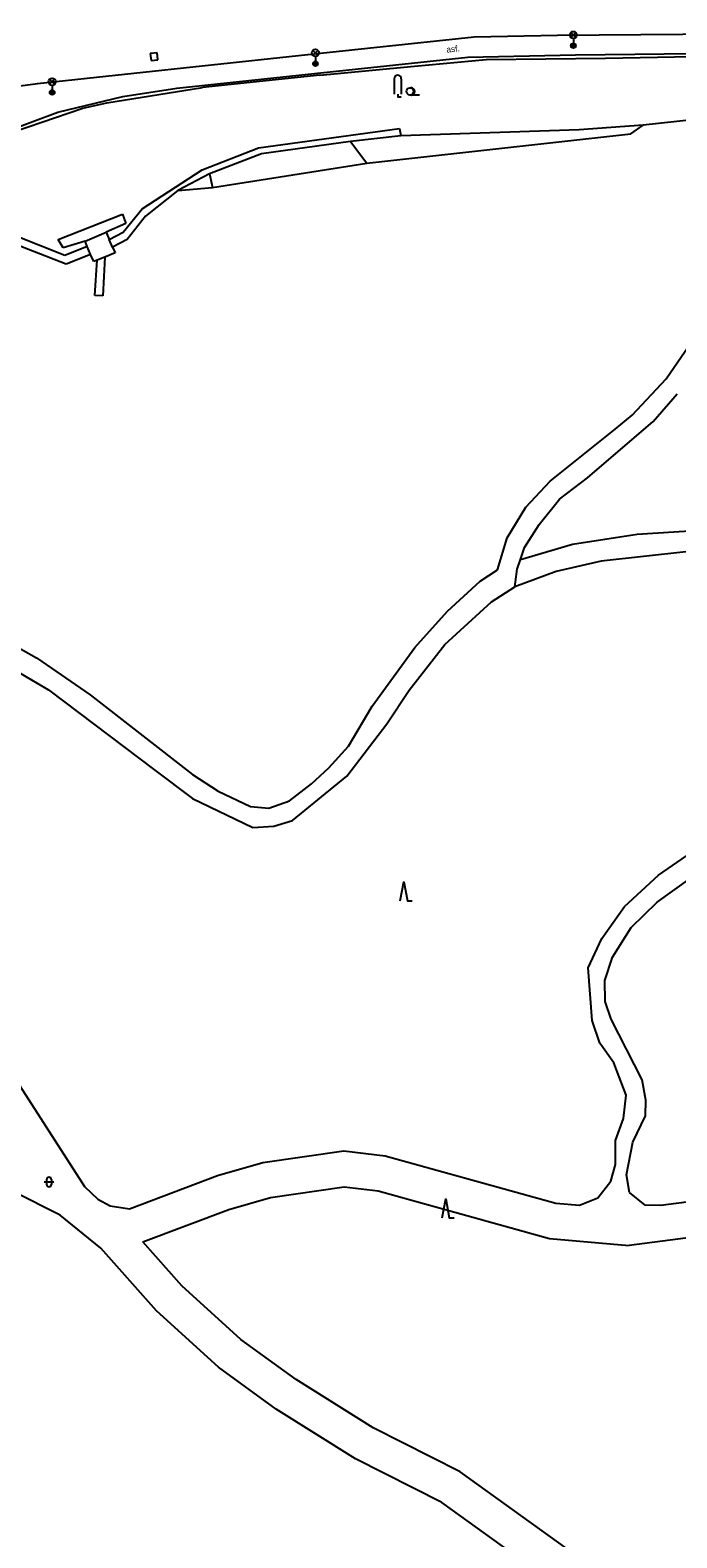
# Model space of a CAD drawing. Extents: x -595546 to -593986, y -1160845 to -1159202.
# Drawn here: x -594863 to -594794.9, y -1159658.3 to -1159499.6 of the extents above; entities that cross this region are included whole.
import ezdxf

# ---------------------------------------------------------------- set-up
doc = ezdxf.new("R2010")
doc.units = 0
for name, color, linetype in [('DOP - komunikace - cesty', 7, 'Continuous'), ('DOP - kresba z DSPS bez souradnic', 7, 'Continuous'), ('DOP - rozhrani ploch obecne', 7, 'Continuous'), ('Level 25', 7, 'Continuous'), ('Level 33', 7, 'Continuous'), ('Level 36', 7, 'Continuous'), ('neurcene site - povrch.  znaky - skut. stav', 7, 'Continuous'), ('TM - chodniky - VP', 7, 'Continuous'), ('TM - komunikace - VP', 7, 'Continuous'), ('TM - popis povrchu', 7, 'Continuous'), ('TM - zabradli - VP', 7, 'Continuous')]:
    doc.layers.add(name, color=color, linetype=linetype)

msp = doc.modelspace()

# ---------------------------------------------------------------- linework, layer by layer
at = {"layer": 'DOP - komunikace - cesty'}
for points in [[(-594796.05, -1159536.31), (-594793.66, -1159532.84)], [(-594799.6, -1159540.12), (-594796.05, -1159536.31)], [(-594797.41, -1159540.78), (-594794.86, -1159537.89)], [(-594808.24, -1159547.06), (-594801.4, -1159541.59)], [(-594804.32, -1159546.71), (-594797.41, -1159540.78)], [(-594801.4, -1159541.59), (-594799.6, -1159540.12)], [(-594810.81, -1159549.79), (-594808.24, -1159547.06)], [(-594807.27, -1159548.95), (-594804.32, -1159546.71)], [(-594809.4, -1159551.64), (-594807.27, -1159548.95)], [(-594812.77, -1159553.05), (-594810.81, -1159549.79)], [(-594810.95, -1159554.06), (-594809.4, -1159551.64)], [(-594813.8, -1159556.41), (-594812.77, -1159553.05)], [(-594811.37, -1159555.3), (-594810.95, -1159554.06)], [(-594811.72, -1159556.33), (-594811.37, -1159555.3)], [(-594815.62, -1159557.6), (-594813.8, -1159556.41)], [(-594811.96, -1159558.19), (-594811.72, -1159556.33)], [(-594819.05, -1159560.76), (-594815.62, -1159557.6)], [(-594814.43, -1159559.76), (-594811.96, -1159558.19)], [(-594819.35, -1159564.25), (-594814.43, -1159559.76)], [(-594822.5, -1159564.58), (-594819.05, -1159560.76)], [(-594866.48, -1159563.35), (-594862.34, -1159565.67)], [(-594826.99, -1159570.75), (-594822.5, -1159564.58)], [(-594823.09, -1159569.06), (-594819.35, -1159564.25)], [(-594866.48, -1159565.88), (-594861.06, -1159569.02)], [(-594862.34, -1159565.67), (-594856.7, -1159569.56)], [(-594861.06, -1159569.02), (-594849.87, -1159577.49)], [(-594856.7, -1159569.56), (-594845.9, -1159577.95)], [(-594825.46, -1159572.59), (-594823.09, -1159569.06)], [(-594829.47, -1159574.96), (-594826.99, -1159570.75)], [(-594829.67, -1159578.12), (-594825.46, -1159572.59)], [(-594831.57, -1159577.25), (-594829.47, -1159574.96)], [(-594849.87, -1159577.49), (-594845.93, -1159580.47)], [(-594845.9, -1159577.95), (-594843.21, -1159579.68)], [(-594835.37, -1159582.79), (-594829.67, -1159578.12)], [(-594833.38, -1159578.92), (-594831.57, -1159577.25)], [(-594843.21, -1159579.68), (-594839.82, -1159581.31)], [(-594835.69, -1159580.7), (-594833.38, -1159578.92)], [(-594845.93, -1159580.47), (-594839.57, -1159583.52)], [(-594839.82, -1159581.31), (-594837.86, -1159581.47)], [(-594837.86, -1159581.47), (-594835.69, -1159580.7)], [(-594837.34, -1159583.39), (-594835.37, -1159582.79)], [(-594839.57, -1159583.52), (-594837.34, -1159583.39)]]:
    msp.add_lwpolyline(points, dxfattribs=at)
at = {"layer": 'DOP - kresba z DSPS bez souradnic'}
for p, q in [((-594842.09, -1159623.7), (-594837.7, -1159622.46)), ((-594837.7, -1159622.46), (-594829.93, -1159621.32)), ((-594829.93, -1159621.32), (-594826.37, -1159621.76)), ((-594826.37, -1159621.76), (-594808.33, -1159626.76)), ((-594851.14, -1159627.11), (-594842.09, -1159623.7)), ((-594784.4, -1159625.48), (-594799.93, -1159627.49)), ((-594847.02, -1159631.75), (-594851.14, -1159627.11)), ((-594808.33, -1159626.76), (-594799.93, -1159627.49)), ((-594840.82, -1159637.41), (-594847.02, -1159631.75)), ((-594835, -1159641.61), (-594840.82, -1159637.41)), ((-594826.9, -1159646.69), (-594835, -1159641.61)), ((-594817.72, -1159651.32), (-594826.9, -1159646.69)), ((-594806.45, -1159659.43), (-594817.72, -1159651.32))]:
    msp.add_line(p, q, dxfattribs=at)
for points in [[(-594838.95, -1159512), (-594824.11, -1159509.96)], [(-594824.11, -1159509.96), (-594823.96, -1159510.73)], [(-594844.88, -1159514.31), (-594838.95, -1159512)], [(-594851.22, -1159518.4), (-594844.88, -1159514.31)], [(-594859.36, -1159523.32), (-594875.11, -1159517.07)], [(-594860.06, -1159521.64), (-594853.3, -1159518.96)], [(-594853.3, -1159518.96), (-594852.95, -1159519.95)], [(-594853.2, -1159520.86), (-594851.22, -1159518.4)], [(-594857.2, -1159521.83), (-594855.02, -1159520.87)], [(-594852.95, -1159519.95), (-594855.02, -1159520.87)], [(-594855.02, -1159520.87), (-594854.68, -1159521.63)], [(-594854.68, -1159521.63), (-594853.2, -1159520.86)], [(-594859.53, -1159522.53), (-594860.06, -1159521.64)], [(-594857.2, -1159521.83), (-594859.53, -1159522.53)], [(-594856.99, -1159522.36), (-594859.36, -1159523.32)], [(-594856.99, -1159522.36), (-594857.2, -1159521.83)], [(-594856.65, -1159523.22), (-594856.99, -1159522.36)], [(-594854.33, -1159522.43), (-594854.68, -1159521.63)], [(-594855.15, -1159523.51), (-594855.96, -1159523.82)], [(-594805.89, -1159553.69), (-594799.08, -1159552.64)], [(-594799.08, -1159552.64), (-594790.8, -1159552.11)], [(-594811.37, -1159555.3), (-594805.89, -1159553.69)], [(-594802.87, -1159555.49), (-594807.62, -1159556.56)], [(-594793.95, -1159554.51), (-594802.87, -1159555.49)], [(-594807.62, -1159556.56), (-594811.96, -1159558.19)], [(-594796.83, -1159588.53), (-594790.5, -1159584.13)], [(-594796.98, -1159591.37), (-594789.77, -1159586.2)], [(-594878.75, -1159587.94), (-594857.27, -1159621.31)], [(-594800.43, -1159591.82), (-594796.83, -1159588.53)], [(-594802.82, -1159595.19), (-594800.43, -1159591.82)], [(-594799.72, -1159594.05), (-594796.98, -1159591.37)], [(-594804.26, -1159598.28), (-594802.82, -1159595.19)], [(-594801.69, -1159597.15), (-594799.72, -1159594.05)], [(-594802.48, -1159599.6), (-594801.69, -1159597.15)], [(-594803.84, -1159603.81), (-594804.26, -1159598.28)], [(-594802.46, -1159601.84), (-594802.48, -1159599.6)], [(-594801.82, -1159603.7), (-594802.46, -1159601.84)], [(-594803.01, -1159606.21), (-594803.84, -1159603.81)], [(-594798.55, -1159610.08), (-594801.82, -1159603.7)], [(-594801.55, -1159608.29), (-594803.01, -1159606.21)], [(-594800.23, -1159611.7), (-594801.55, -1159608.29)], [(-594798.16, -1159612.22), (-594798.55, -1159610.08)], [(-594800.54, -1159614.15), (-594800.23, -1159611.7)], [(-594798.22, -1159613.87), (-594798.16, -1159612.22)], [(-594801.36, -1159616.44), (-594800.54, -1159614.15)], [(-594799.56, -1159616.62), (-594798.22, -1159613.87)], [(-594838.49, -1159618.78), (-594829.97, -1159617.54)], [(-594829.97, -1159617.54), (-594825.64, -1159618.07)], [(-594801.38, -1159618.99), (-594801.36, -1159616.44)], [(-594800.22, -1159620.08), (-594799.56, -1159616.62)], [(-594843.27, -1159620.14), (-594838.49, -1159618.78)], [(-594825.64, -1159618.07), (-594807.66, -1159623.05)], [(-594801.87, -1159620.75), (-594801.38, -1159618.99)], [(-594852.53, -1159623.63), (-594843.27, -1159620.14)], [(-594803.22, -1159622.48), (-594801.87, -1159620.75)], [(-594799.9, -1159621.92), (-594800.22, -1159620.08)], [(-594859.86, -1159624.31), (-594864.79, -1159621.83)], [(-594857.27, -1159621.31), (-594855.88, -1159622.64)], [(-594805.15, -1159623.27), (-594803.22, -1159622.48)], [(-594798.26, -1159623.27), (-594799.9, -1159621.92)], [(-594785.25, -1159621.81), (-594796.6, -1159623.28)], [(-594855.88, -1159622.64), (-594854.57, -1159623.32)], [(-594854.57, -1159623.32), (-594852.53, -1159623.63)], [(-594807.66, -1159623.05), (-594805.15, -1159623.27)], [(-594796.6, -1159623.28), (-594798.26, -1159623.27)], [(-594855.58, -1159627.77), (-594859.86, -1159624.31)], [(-594849.69, -1159634.39), (-594855.58, -1159627.77)], [(-594843.19, -1159640.32), (-594849.69, -1159634.39)], [(-594837.1, -1159644.72), (-594843.19, -1159640.32)], [(-594828.75, -1159649.96), (-594837.1, -1159644.72)], [(-594819.67, -1159654.54), (-594828.75, -1159649.96)], [(-594808.88, -1159662.3), (-594819.67, -1159654.54)]]:
    msp.add_lwpolyline(points, dxfattribs=at)
at = {"layer": 'DOP - rozhrani ploch obecne'}
for points in [[(-594779.48, -1159507.53), (-594798.45, -1159509.59)], [(-594798.45, -1159509.59), (-594805.19, -1159510.09)], [(-594799.75, -1159510.53), (-594798.45, -1159509.59)], [(-594829.26, -1159511.34), (-594838.64, -1159512.61)], [(-594823.96, -1159510.73), (-594829.26, -1159511.34)], [(-594829.26, -1159511.34), (-594827.57, -1159513.62)], [(-594827.57, -1159513.62), (-594799.75, -1159510.53)], [(-594805.19, -1159510.09), (-594823.96, -1159510.73)], [(-594838.64, -1159512.61), (-594844.12, -1159514.72)], [(-594843.79, -1159516.18), (-594827.57, -1159513.62)], [(-594844.12, -1159514.72), (-594847.45, -1159516.49)], [(-594847.45, -1159516.49), (-594843.79, -1159516.18)], [(-594844.12, -1159514.72), (-594843.79, -1159516.18)], [(-594847.45, -1159516.49), (-594850.86, -1159519.17)], [(-594850.86, -1159519.17), (-594852.79, -1159521.64)], [(-594859.2, -1159524.25), (-594870.69, -1159519.77)], [(-594852.79, -1159521.64), (-594854.33, -1159522.43)], [(-594854.33, -1159522.43), (-594854.07, -1159523.05)], [(-594856.65, -1159523.22), (-594859.2, -1159524.25)], [(-594856.31, -1159523.94), (-594856.65, -1159523.22)], [(-594855.96, -1159523.82), (-594856.31, -1159523.94)], [(-594856.19, -1159527.52), (-594855.96, -1159523.82)], [(-594855.15, -1159523.51), (-594855.34, -1159527.57)], [(-594854.07, -1159523.05), (-594855.15, -1159523.51)], [(-594855.34, -1159527.57), (-594856.19, -1159527.52)]]:
    msp.add_lwpolyline(points, dxfattribs=at)
at = {"layer": 'Level 25'}
for centre, radius in [((-594805.81, -1159501.24), 0.25), ((-594805.81, -1159501.24), 0.2), ((-594805.81, -1159501.24), 0.15), ((-594805.81, -1159501.24), 0.1), ((-594805.81, -1159501.24), 0.05), ((-594832.97, -1159503.14), 0.25), ((-594832.97, -1159503.14), 0.2), ((-594832.97, -1159503.14), 0.15), ((-594832.97, -1159503.14), 0.1), ((-594832.97, -1159503.14), 0.05), ((-594860.69, -1159506.16), 0.25), ((-594860.69, -1159506.16), 0.2), ((-594860.69, -1159506.16), 0.15), ((-594860.69, -1159506.16), 0.1), ((-594860.69, -1159506.16), 0.05)]:
    msp.add_circle(centre, radius, dxfattribs=at)
at = {"layer": 'Level 33'}
for p, q in [((-594806.07, -1159500.38), (-594805.54, -1159499.85)), ((-594806.07, -1159499.85), (-594805.54, -1159500.38)), ((-594833.23, -1159502.27), (-594832.7, -1159501.74)), ((-594833.23, -1159501.74), (-594832.7, -1159502.27)), ((-594805.81, -1159500.49), (-594805.81, -1159501.24)), ((-594832.97, -1159502.38), (-594832.97, -1159503.13)), ((-594860.96, -1159505.3), (-594860.43, -1159504.77)), ((-594860.96, -1159504.77), (-594860.43, -1159505.3)), ((-594860.69, -1159505.41), (-594860.69, -1159506.16))]:
    msp.add_line(p, q, dxfattribs=at)
for centre in [(-594805.81, -1159500.11), (-594832.97, -1159502), (-594860.69, -1159505.04)]:
    msp.add_circle(centre, 0.375, dxfattribs=at)
at = {"layer": 'Level 36'}
for p, q in [((-594824.68, -1159504.73), (-594824.68, -1159506.36)), ((-594823.93, -1159504.73), (-594823.93, -1159506.36)), ((-594823.01, -1159506.43), (-594822.01, -1159506.43)), ((-594861.52, -1159620.82), (-594860.52, -1159620.82)), ((-594861.27, -1159620.57), (-594861.27, -1159621.07)), ((-594860.77, -1159620.57), (-594860.77, -1159621.07))]:
    msp.add_line(p, q, dxfattribs=at)
for points in [[(-594824.3, -1159506.36), (-594824.3, -1159506.61), (-594823.93, -1159506.61)], [(-594824.04, -1159591.25), (-594823.66, -1159589.25), (-594823.29, -1159591.25), (-594822.79, -1159591.25)], [(-594819.62, -1159624.6), (-594819.24, -1159622.6), (-594818.87, -1159624.6), (-594818.37, -1159624.6)]]:
    msp.add_lwpolyline(points, dxfattribs=at)
msp.add_circle((-594823.01, -1159506.06), 0.375, dxfattribs=at)
for centre, radius, start, end in [((-594824.3, -1159504.73), 0.375, 0, 180), ((-594822.89, -1159506.06), 0.375, 260.4059, 99.5941), ((-594861.02, -1159620.57), 0.25, 0, 180), ((-594861.02, -1159621.07), 0.25, 180, 0)]:
    msp.add_arc(centre, radius, start, end, dxfattribs=at)
at = {"layer": 'neurcene site - povrch.  znaky - skut. stav'}
for points in [[(-594849.64, -1159501.98), (-594850.36, -1159502.05)], [(-594849.56, -1159502.72), (-594849.64, -1159501.98)], [(-594850.36, -1159502.05), (-594850.28, -1159502.79)], [(-594850.28, -1159502.79), (-594849.56, -1159502.72)]]:
    msp.add_lwpolyline(points, dxfattribs=at)
at = {"layer": 'TM - chodniky - VP'}
for points in [[(-594853.24, -1159506.58), (-594847.56, -1159505.71), (-594816.92, -1159502.46)], [(-594816.92, -1159502.46), (-594805.59, -1159502.2)], [(-594805.59, -1159502.2), (-594789.98, -1159502.04)], [(-594873.32, -1159513.28), (-594868.02, -1159511.17), (-594860.1, -1159508.24), (-594853.24, -1159506.58)]]:
    msp.add_lwpolyline(points, dxfattribs=at)
at = {"layer": 'TM - komunikace - VP'}
msp.add_lwpolyline([(-594977.31, -1159537.09), (-594968.76, -1159532.98), (-594955.98, -1159527.29), (-594943.84, -1159522.68), (-594928.43, -1159517.78), (-594916.18, -1159514.51), (-594902.55, -1159511.47), (-594889.94, -1159509.21), (-594878, -1159507.31), (-594862.24, -1159505.23), (-594834.74, -1159502.26), (-594816.24, -1159500.31), (-594807.48, -1159500.12), (-594781.1, -1159499.92), (-594777.65, -1159499.61)], dxfattribs=at)
at = {"layer": 'TM - zabradli - VP'}
for points in [[(-594832.51, -1159504.36), (-594822.52, -1159503.4), (-594814.99, -1159502.68), (-594802.42, -1159502.56), (-594789.69, -1159502.3), (-594779.74, -1159502.11), (-594767.27, -1159500.97)], [(-594832.51, -1159504.36), (-594844.85, -1159505.65)], [(-594872.53, -1159513.78), (-594869.35, -1159512.15), (-594864.67, -1159510.27), (-594857.45, -1159507.82), (-594854.95, -1159507.27), (-594844.85, -1159505.65)]]:
    msp.add_lwpolyline(points, dxfattribs=at)

# ---------------------------------------------------------------- texts
at = {"layer": 'TM - popis povrchu'}
msp.add_text('asf.', height=0.65, rotation=6.3621, dxfattribs=at).set_placement((-594819.14, -1159501.98))

doc.saveas('drawing.dxf')
